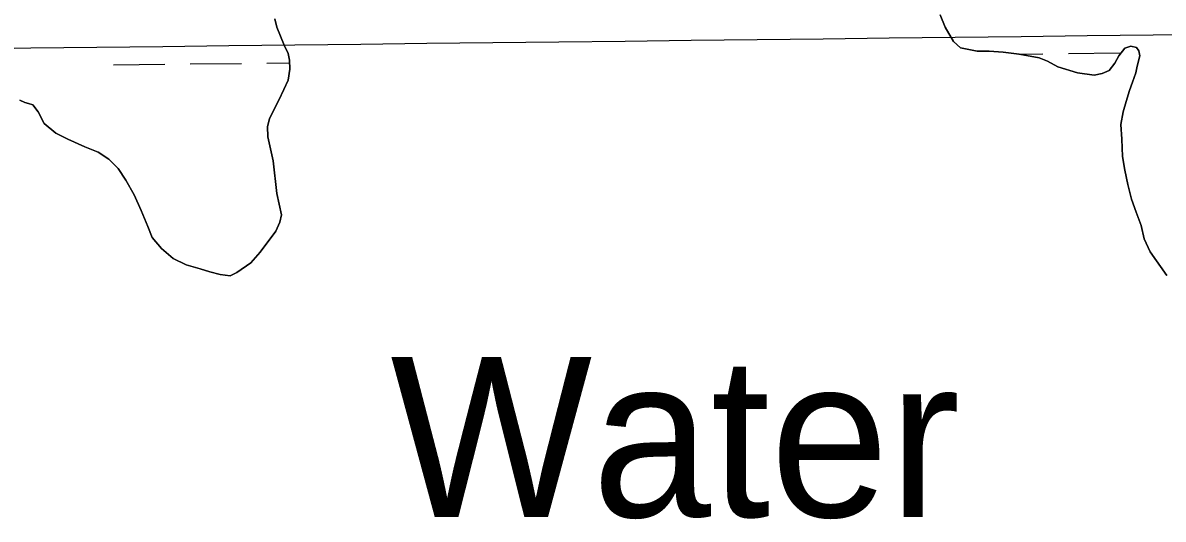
# Model space of a CAD drawing. Extents: x 3694830 to 3732949, y 415201 to 440970.
# Drawn here: x 3704615 to 3705329, y 432508 to 432819 of the extents above; entities that cross this region are included whole.
import ezdxf

# ---------------------------------------------------------------- set-up
doc = ezdxf.new("R2010")
doc.units = 0
for name, color, linetype in [('V-GRID-MAJR', 7, 'Continuous'), ('V-RIVR-IDEN', 7, 'Continuous'), ('V-TOPO-SHOR', 7, 'Continuous'), ('V-WETL-SWMP', 7, 'Continuous')]:
    doc.layers.add(name, color=color, linetype=linetype)

msp = doc.modelspace()

# ---------------------------------------------------------------- linework, layer by layer
at = {"layer": 'V-GRID-MAJR'}
msp.add_spline([(3698914.333, 432737.11), (3704206.2600000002, 432798.304), (3709498.1780000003, 432860.268), (3714790.0870000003, 432923.001), (3720081.987, 432986.504), (3725373.878, 433050.776), (3730665.759, 433115.819), (3730665.7600000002, 433115.819)], degree=3, dxfattribs=at)
at = {"layer": 'V-TOPO-SHOR'}
for p, q in [((3704772.5999929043, 432821.33002611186), (3704773.78599283, 432816.0900263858)), ((3705192.136991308, 432816.17203198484), (3705189.1539914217, 432823.82303156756)), ((3704773.78599283, 432816.0900263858), (3704778.368992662, 432804.79502700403)), ((3705197.5249911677, 432807.1040325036), (3705192.136991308, 432816.17203198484)), ((3704778.368992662, 432804.79502700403), (3704780.7639925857, 432799.75102728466)), ((3705201.7299911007, 432803.26703274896), (3705197.5249911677, 432807.1040325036)), ((3704780.7639925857, 432799.75102728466), (3704781.752992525, 432795.51902750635)), ((3705212.1729910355, 432801.2130329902), (3705201.7299911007, 432803.26703274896)), ((3705219.7309910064, 432801.1000330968), (3705212.1729910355, 432801.2130329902)), ((3705228.531990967, 432800.58103324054), (3705219.7309910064, 432801.1000330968)), ((3705238.6169909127, 432799.211033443), (3705228.531990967, 432800.58103324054)), ((3705250.988990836, 432796.8680337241), (3705238.6169909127, 432799.211033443)), ((3705300.9629906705, 432798.10303433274), (3705298.531990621, 432793.69103451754)), ((3705304.802990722, 432802.99103414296), (3705300.9629906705, 432798.10303433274)), ((3705308.4659907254, 432804.2220341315), (3705304.802990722, 432802.99103414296)), ((3705312.000990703, 432803.4830342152), (3705308.4659907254, 432804.2220341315)), ((3705313.438990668, 432801.3060343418), (3705312.000990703, 432803.4830342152)), ((3705312.4339905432, 432791.7430347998), (3705314.0689906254, 432798.2890344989)), ((3705314.0689906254, 432798.2890344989), (3705313.438990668, 432801.3060343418)), ((3704781.752992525, 432795.51902750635), (3704781.929992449, 432789.8800277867)), ((3705256.406990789, 432794.8350338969), (3705250.988990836, 432796.8680337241)), ((3705262.7039907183, 432791.27003415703), (3705256.406990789, 432794.8350338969)), ((3705274.988990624, 432787.56003450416), (3705262.7039907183, 432791.27003415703)), ((3705298.531990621, 432793.69103451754), (3705294.8949905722, 432789.0840346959)), ((3705311.61199049, 432787.5250349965), (3705312.4339905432, 432791.7430347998)), ((3704780.8939923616, 432783.03902811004), (3704778.0509922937, 432777.21202835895)), ((3704781.929992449, 432789.8800277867), (3704780.8939923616, 432783.03902811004)), ((3705285.434990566, 432786.1090347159), (3705274.988990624, 432787.56003450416)), ((3705290.4639905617, 432787.0920347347), (3705285.434990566, 432786.1090347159)), ((3705294.8949905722, 432789.0840346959), (3705290.4639905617, 432787.0920347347)), ((3705309.5769904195, 432781.70503525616), (3705311.61199049, 432787.5250349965)), ((3704778.0509922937, 432777.21202835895), (3704775.0019922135, 432770.37902865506)), ((3705305.505990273, 432769.6620357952), (3705307.544990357, 432776.487035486)), ((3705307.544990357, 432776.487035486), (3705309.5769904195, 432781.70503525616)), ((3704615.930992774, 432769.0390265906), (3704612.916992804, 432770.4610264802)), ((3704618.3449927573, 432768.4250266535), (3704615.930992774, 432769.0390265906)), ((3704775.0019922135, 432770.37902865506), (3704771.7529921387, 432763.94902892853)), ((3705303.6689901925, 432763.117036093), (3705305.505990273, 432769.6620357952)), ((3704620.958992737, 432767.6080267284), (3704618.3449927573, 432768.4250266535)), ((3704624.362992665, 432763.16402699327), (3704620.958992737, 432767.6080267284)), ((3704628.157992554, 432755.90002740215), (3704624.362992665, 432763.16402699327)), ((3704771.7529921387, 432763.94902892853), (3704769.112992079, 432758.7260291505)), ((3705302.268990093, 432755.3240364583), (3705303.6689901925, 432763.117036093)), ((3704635.379992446, 432749.82902779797), (3704628.157992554, 432755.90002740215)), ((3704769.112992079, 432758.7260291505), (3704767.8849920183, 432753.898029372)), ((3705302.752989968, 432746.1160369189), (3705302.268990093, 432755.3240364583)), ((3704642.8139923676, 432745.97202808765), (3704635.379992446, 432749.82902779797)), ((3704767.8849920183, 432753.898029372), (3704768.058991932, 432747.4550296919)), ((3704768.058991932, 432747.4550296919), (3704771.41899172, 432732.541030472)), ((3704653.4659922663, 432741.29502846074), (3704642.8139923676, 432745.97202808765)), ((3704661.907992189, 432737.8370287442), (3704653.4659922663, 432741.29502846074)), ((3705303.2699898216, 432735.30003745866), (3705302.752989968, 432746.1160369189)), ((3704668.533992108, 432733.5800290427), (3704661.907992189, 432737.8370287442)), ((3704674.347992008, 432727.71702940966), (3704668.533992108, 432733.5800290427)), ((3705304.6809897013, 432726.73103789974), (3705303.2699898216, 432735.30003745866)), ((3704679.1499918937, 432720.44802983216), (3704674.347992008, 432727.71702940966)), ((3704771.41899172, 432732.541030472), (3704773.747991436, 432711.99303151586)), ((3705306.5319895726, 432717.5980383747), (3705304.6809897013, 432726.73103789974)), ((3704684.3459917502, 432711.1640303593), (3704679.1499918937, 432720.44802983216)), ((3704773.747991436, 432711.99303151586), (3704776.7119912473, 432698.69203221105)), ((3705308.984989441, 432708.4620388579), (3705306.5319895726, 432717.5980383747)), ((3704688.7339916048, 432701.48003089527), (3704684.3459917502, 432711.1640303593)), ((3705311.724989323, 432700.37003929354), (3705308.984989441, 432708.4620388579)), ((3704692.919991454, 432691.3950314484), (3704688.7339916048, 432701.48003089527)), ((3704776.7119912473, 432698.69203221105), (3704775.684991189, 432694.06503242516)), ((3705314.8649891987, 432691.9950397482), (3705311.724989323, 432700.37003929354)), ((3704695.709991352, 432684.53803182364), (3704692.919991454, 432691.3950314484)), ((3704775.684991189, 432694.06503242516), (3704773.2449911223, 432688.43703267)), ((3705316.87998908, 432683.6650401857), (3705314.8649891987, 432691.9950397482)), ((3704701.519991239, 432677.66703224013), (3704695.709991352, 432684.53803182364)), ((3704773.2449911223, 432688.43703267), (3704763.323990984, 432675.39203317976)), ((3705320.5039889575, 432675.48904063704), (3705316.87998908, 432683.6650401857)), ((3704708.942991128, 432671.3940326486), (3704701.519991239, 432677.66703224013)), ((3704716.979991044, 432667.33303295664), (3704708.942991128, 432671.3940326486)), ((3704763.323990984, 432675.39203317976), (3704757.455990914, 432668.5710334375)), ((3705331.093988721, 432660.6910415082), (3705320.5039889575, 432675.48904063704)), ((3704725.828990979, 432664.87903319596), (3704716.979991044, 432667.33303295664)), ((3704731.8609909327, 432663.0420333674), (3704725.828990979, 432664.87903319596)), ((3704738.2969908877, 432661.4040335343), (3704731.8609909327, 432663.0420333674)), ((3704748.771990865, 432662.5670336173), (3704744.5359908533, 432660.572033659)), ((3704757.455990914, 432668.5710334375), (3704748.771990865, 432662.5670336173)), ((3704744.5359908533, 432660.572033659), (3704738.2969908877, 432661.4040335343))]:
    msp.add_line(p, q, dxfattribs=at)
at = {"layer": 'V-WETL-SWMP'}
for p, q in [((3705237.992698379, 432799.2958406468), (3705253.465290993, 432799.4803863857)), ((3705269.464153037, 432799.6712090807), (3705301.461877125, 432800.05285447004)), ((3704671.598677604, 432792.5403080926), (3704703.5964016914, 432792.92195348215)), ((3704719.5952637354, 432793.1127761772), (3704751.5929878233, 432793.4944215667)), ((3704767.591849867, 432793.68524426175), (3704781.8052310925, 432793.85477105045))]:
    msp.add_line(p, q, dxfattribs=at)
for points in [[(3704612.9169928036, 432770.4610264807), (3704615.9309927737, 432769.0390265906), (3704618.344992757, 432768.42502665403), (3704620.958992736, 432767.6080267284), (3704624.362992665, 432763.16402699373), (3704628.1579925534, 432755.9000274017), (3704635.379992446, 432749.82902779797), (3704642.8139923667, 432745.97202808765), (3704653.465992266, 432741.29502846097), (3704661.907992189, 432737.8370287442), (3704668.533992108, 432733.5800290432), (3704674.347992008, 432727.7170294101), (3704679.1499918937, 432720.44802983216), (3704684.3459917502, 432711.16403035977), (3704688.7339916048, 432701.48003089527), (3704692.919991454, 432691.39503144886), (3704695.709991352, 432684.5380318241), (3704701.5199912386, 432677.66703224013), (3704708.942991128, 432671.39403264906), (3704716.979991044, 432667.33303295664), (3704725.828990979, 432664.87903319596), (3704731.8609909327, 432663.0420333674), (3704738.296990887, 432661.4040335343), (3704744.5359908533, 432660.572033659), (3704748.771990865, 432662.56703361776), (3704757.4559909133, 432668.5710334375), (3704763.323990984, 432675.39203317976), (3704773.244991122, 432688.43703267), (3704775.684991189, 432694.06503242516), (3704776.7119912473, 432698.69203221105), (3704773.747991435, 432711.99303151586), (3704771.4189917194, 432732.54103047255), (3704768.058991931, 432747.4550296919), (3704767.8849920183, 432753.898029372), (3704769.112992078, 432758.72602915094), (3704771.7529921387, 432763.949028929), (3704775.0019922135, 432770.37902865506), (3704778.050992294, 432777.21202835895), (3704780.893992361, 432783.0390281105), (3704781.929992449, 432789.8800277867), (3704781.752992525, 432795.51902750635), (3704780.7639925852, 432799.75102728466), (3704778.368992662, 432804.7950270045), (3704773.78599283, 432816.09002638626), (3704772.5999929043, 432821.33002611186)], [(3705189.153991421, 432823.82303156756), (3705192.136991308, 432816.17203198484), (3705197.5249911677, 432807.1040325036), (3705201.7299911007, 432803.26703274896), (3705212.1729910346, 432801.2130329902), (3705219.7309910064, 432801.1000330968), (3705228.531990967, 432800.58103324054), (3705238.616990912, 432799.211033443), (3705250.988990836, 432796.86803372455), (3705256.406990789, 432794.8350338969), (3705262.703990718, 432791.27003415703), (3705274.988990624, 432787.56003450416), (3705285.434990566, 432786.1090347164), (3705290.4639905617, 432787.0920347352), (3705294.8949905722, 432789.0840346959), (3705298.531990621, 432793.691034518), (3705300.9629906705, 432798.10303433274), (3705304.802990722, 432802.99103414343), (3705308.4659907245, 432804.222034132), (3705312.000990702, 432803.4830342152), (3705313.4389906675, 432801.30603434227), (3705314.0689906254, 432798.2890344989), (3705312.4339905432, 432791.7430347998), (3705311.61199049, 432787.525034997), (3705309.5769904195, 432781.70503525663), (3705307.5449903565, 432776.48703548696), (3705305.505990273, 432769.6620357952), (3705303.6689901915, 432763.117036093), (3705302.2689900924, 432755.3240364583), (3705302.752989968, 432746.1160369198), (3705303.2699898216, 432735.3000374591), (3705304.680989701, 432726.7310379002), (3705306.5319895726, 432717.59803837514), (3705308.984989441, 432708.4620388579), (3705311.724989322, 432700.370039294), (3705314.8649891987, 432691.9950397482), (3705316.87998908, 432683.6650401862), (3705320.5039889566, 432675.4890406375), (3705331.093988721, 432660.6910415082)]]:
    msp.add_lwpolyline(points, dxfattribs=at)

# ---------------------------------------------------------------- texts
at = {"layer": 'V-RIVR-IDEN'}
msp.add_text('Water', height=99.99980199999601, dxfattribs=at).set_placement((3704844.927271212, 432509.6959547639))

doc.saveas('drawing.dxf')
